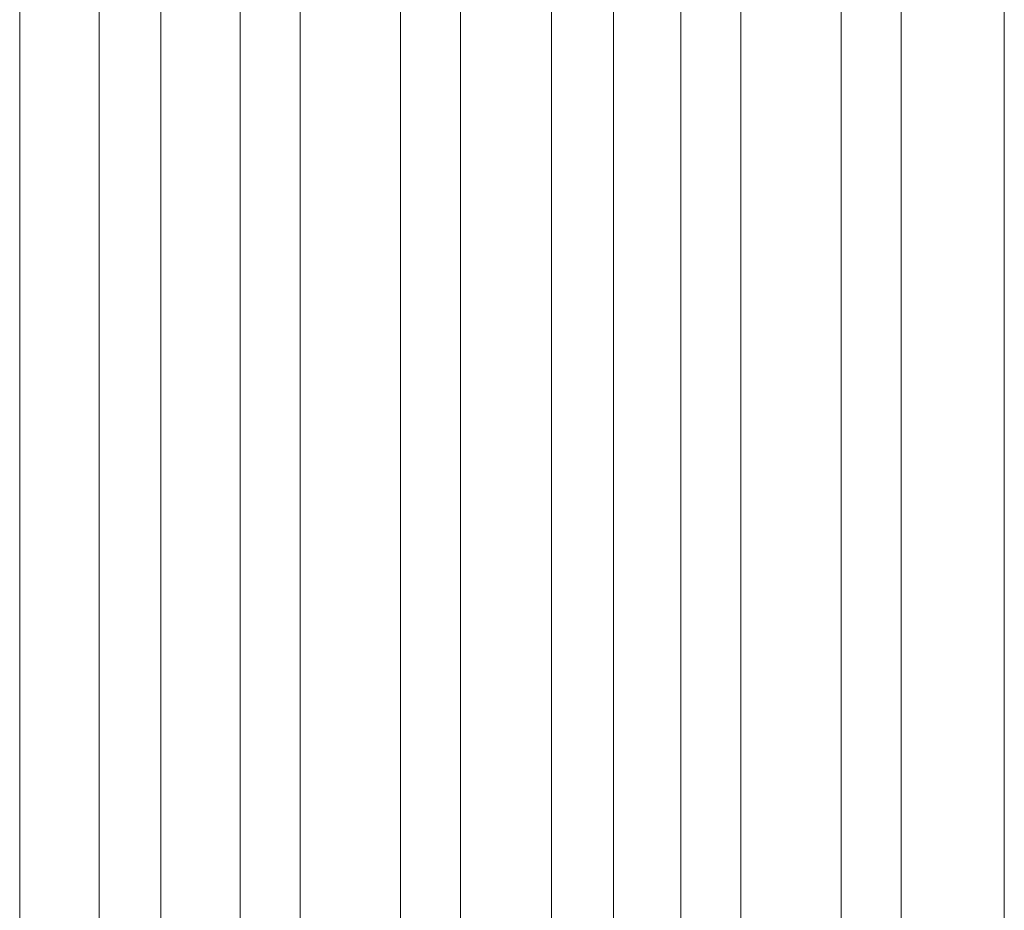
# Model space of a CAD drawing. Header units: millimetres. Extents: x 25069 to 61396, y 8621 to 21558.
# Tile 456 of 656: x 50061 to 50085, y 16177 to 16199. Entities that reach past the tile are written whole.
import ezdxf

# ---------------------------------------------------------------- set-up
doc = ezdxf.new("R2010")
doc.units = ezdxf.units.MM
doc.layers.add('10', color=7, linetype='Continuous')

msp = doc.modelspace()

# ---------------------------------------------------------------- linework, layer by layer
at = {"layer": '10', "color": 7, "linetype": 'Continuous', "lineweight": 15}
for p, q in [((50067.536, 16219.393), (50067.536, 16125.443)), ((50070.036, 16125.443), (50070.036, 16219.393)), ((50060.536, 16122.042), (50060.536, 16218.854)), ((50066.036, 16218.854), (50066.036, 16122.042)), ((50071.536, 16122.042), (50071.536, 16218.456)), ((50077.036, 16218.301), (50077.036, 16122.042)), ((50078.536, 16216.351), (50078.536, 16125.443)), ((50081.036, 16125.443), (50081.036, 16216.251)), ((50082.536, 16122.042), (50082.536, 16215.563)), ((50060.536, 16121.281), (50060.536, 16213.393)), ((50062.516, 16213.393), (50062.516, 16123.568)), ((50064.056, 16123.568), (50064.056, 16213.393)), ((50066.036, 16213.393), (50066.036, 16121.281)), ((50071.536, 16121.469), (50071.536, 16213.393)), ((50073.811, 16213.393), (50073.811, 16123.762)), ((50075.352, 16123.824), (50075.352, 16213.393)), ((50077.036, 16213.393), (50077.036, 16121.529)), ((50082.536, 16122.109), (50082.536, 16213.393)), ((50085.107, 16213.393), (50085.107, 16124.419))]:
    msp.add_line(p, q, dxfattribs=at)

doc.saveas('drawing.dxf')
